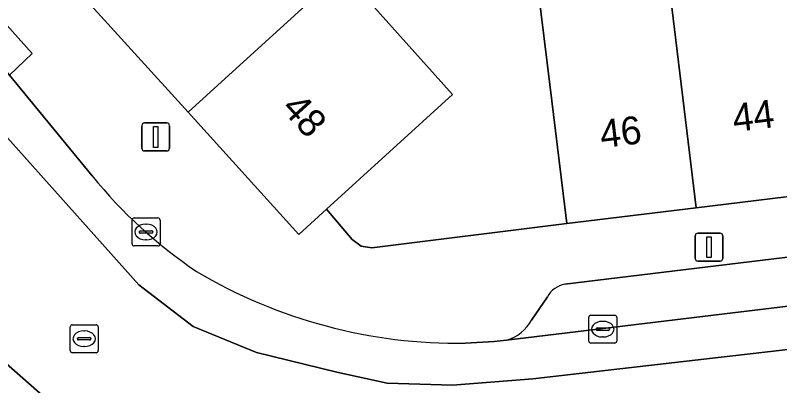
# Model space of a CAD drawing. Extents: x 162172 to 163187, y 382874 to 383685.
# Drawn here: x 162762 to 162789.35, y 383267.65 to 383280.9 of the extents above; entities that cross this region are included whole.
import ezdxf

# ---------------------------------------------------------------- set-up
doc = ezdxf.new("R2010")
doc.units = 0
for name, color, linetype in [('IMGEO_Erf', 7, 'Continuous'), ('IMGEO_Kolk', 7, 'Continuous'), ('IMGEO_Lichtmast', 7, 'Continuous'), ('IMGEO_Muur', 7, 'Continuous'), ('IMGEO_Pand', 7, 'Continuous'), ('IMGEO_Pand_nummerreeks', 7, 'Continuous'), ('IMGEO_Parkeervlak_open', 7, 'Continuous'), ('IMGEO_Rijbaan_lokaal_gesloten', 7, 'Continuous'), ('IMGEO_Rioolput', 7, 'Continuous'), ('IMGEO_Voetpad_open', 7, 'Continuous')]:
    doc.layers.add(name, color=color, linetype=linetype)

msp = doc.modelspace()

# ---------------------------------------------------------------- linework, layer by layer
at = {"layer": 'IMGEO_Erf'}
msp.add_lwpolyline([(162773.71, 383282.461), (162777.65, 383278.068), (162773.138, 383273.958), (162774.059, 383272.88), (162774.371, 383272.645), (162774.756, 383272.579), (162781.731, 383273.455), (162781.126, 383278.419), (162780.711, 383281.819)], dxfattribs=at)
at = {"layer": 'IMGEO_Kolk'}
for p, q in [((162766.255, 383273.648), (162767.107, 383273.648)), ((162766.18, 383272.722), (162766.18, 383273.574)), ((162766.668, 383273.428), (162766.693, 383273.428)), ((162767.181, 383273.574), (162767.181, 383272.722)), ((162766.439, 383273.142), (162766.439, 383273.154)), ((162766.877, 383273.105), (162766.479, 383273.105)), ((162766.482, 383273.191), (162766.88, 383273.191)), ((162766.923, 383273.154), (162766.923, 383273.142)), ((162766.691, 383272.868), (162766.666, 383272.868)), ((162767.107, 383272.648), (162766.255, 383272.648)), ((162782.52, 383269.247), (162782.52, 383270.099)), ((162782.595, 383270.173), (162783.447, 383270.173)), ((162783.521, 383270.099), (162783.521, 383269.247)), ((162783.008, 383269.953), (162783.033, 383269.953)), ((162782.779, 383269.667), (162782.779, 383269.679)), ((162783.217, 383269.63), (162782.819, 383269.63)), ((162782.822, 383269.716), (162783.22, 383269.716)), ((162783.263, 383269.679), (162783.263, 383269.667)), ((162783.031, 383269.393), (162783.006, 383269.393)), ((162783.447, 383269.173), (162782.595, 383269.173))]:
    msp.add_line(p, q, dxfattribs=at)
for points in [[(162766.255, 383273.648), (162767.107, 383273.648)], [(162766.18, 383272.722), (162766.18, 383273.574)], [(162767.181, 383273.574), (162767.181, 383272.722)], [(162767.107, 383272.648), (162766.255, 383272.648)], [(162782.52, 383269.247), (162782.52, 383270.099)], [(162782.595, 383270.173), (162783.447, 383270.173)], [(162783.521, 383270.099), (162783.521, 383269.247)], [(162783.447, 383269.173), (162782.595, 383269.173)]]:
    msp.add_lwpolyline(points, dxfattribs=at)
for centre, radius, start, end in [((162766.257, 383273.572), 0.0765, 91.552, 178.448), ((162766.257, 383273.572), 0.0765, 91.552, 178.448), ((162767.105, 383273.572), 0.0765, 1.552, 88.448), ((162767.105, 383273.572), 0.0765, 1.552, 88.448), ((162766.479, 383273.151), 0.0403, 85.8775, 175.7526), ((162766.476, 383273.141), 0.0366, 178.938, 274.7102), ((162766.88, 383273.148), 0.043, 264.8664, 352.4533), ((162766.884, 383273.153), 0.0386, 1.7309, 96.639), ((162766.257, 383272.724), 0.0765, 181.552, 268.448), ((162766.257, 383272.724), 0.0765, 181.552, 268.448), ((162767.105, 383272.724), 0.0765, 271.552, 358.448), ((162767.105, 383272.724), 0.0765, 271.552, 358.448), ((162782.597, 383270.097), 0.0765, 91.552, 178.448), ((162782.597, 383270.097), 0.0765, 91.552, 178.448), ((162783.445, 383270.097), 0.0765, 1.552, 88.448), ((162783.445, 383270.097), 0.0765, 1.552, 88.448), ((162782.819, 383269.676), 0.0403, 85.8775, 175.7526), ((162782.816, 383269.666), 0.0366, 178.938, 274.7102), ((162783.22, 383269.673), 0.043, 264.8664, 352.4533), ((162783.224, 383269.678), 0.0386, 1.7309, 96.639), ((162782.597, 383269.249), 0.0765, 181.552, 268.448), ((162782.597, 383269.249), 0.0765, 181.552, 268.448), ((162783.445, 383269.249), 0.0765, 271.552, 358.448), ((162783.445, 383269.249), 0.0765, 271.552, 358.448)]:
    msp.add_arc(centre, radius, start, end, dxfattribs=at)
for centre, major_axis, ratio, start_param, end_param in [((162766.667, 383273.148), (-0.387, 0.002), 0.722429, 4.712389, 7.853982), ((162766.692, 383273.148), (-0.39, 0.002), 0.717154, 1.570796, 4.712389), ((162783.007, 383269.673), (-0.387, 0.002), 0.722429, 4.712389, 7.853982), ((162783.032, 383269.673), (-0.39, 0.002), 0.717154, 1.570796, 4.712389)]:
    msp.add_ellipse(centre, major_axis=major_axis, ratio=ratio, start_param=start_param, end_param=end_param, dxfattribs=at)
at = {"layer": 'IMGEO_Lichtmast'}
for p, q in [((162766.53, 383276.147), (162766.53, 383276.947)), ((162766.53, 383276.947), (162766.53, 383276.147)), ((162766.63, 383277.047), (162767.42, 383277.047)), ((162767.42, 383277.047), (162766.63, 383277.047)), ((162767.52, 383276.947), (162767.52, 383276.147)), ((162767.52, 383276.147), (162767.52, 383276.947)), ((162767.42, 383276.047), (162766.63, 383276.047)), ((162766.63, 383276.047), (162767.42, 383276.047)), ((162786.426, 383273.105), (162787.216, 383273.105)), ((162787.216, 383273.105), (162786.426, 383273.105)), ((162786.326, 383272.205), (162786.326, 383273.005)), ((162786.326, 383273.005), (162786.326, 383272.205)), ((162787.316, 383273.005), (162787.316, 383272.205)), ((162787.316, 383272.205), (162787.316, 383273.005)), ((162787.216, 383272.105), (162786.426, 383272.105)), ((162786.426, 383272.105), (162787.216, 383272.105))]:
    msp.add_line(p, q, dxfattribs=at)
for points in [[(162766.95, 383276.922), (162767.1, 383276.922), (162767.1, 383276.172), (162766.95, 383276.172), (162766.95, 383276.922)], [(162786.746, 383272.98), (162786.896, 383272.98), (162786.896, 383272.23), (162786.746, 383272.23), (162786.746, 383272.98)]]:
    msp.add_lwpolyline(points, dxfattribs=at)
for centre, start, end in [((162766.63, 383276.947), 90, 180), ((162766.63, 383276.947), 90, 180), ((162767.42, 383276.947), 0, 90), ((162767.42, 383276.947), 360, 90), ((162766.63, 383276.147), 180, 270), ((162766.63, 383276.147), 180, 270), ((162767.42, 383276.147), 270, 0), ((162767.42, 383276.147), 270, 0), ((162786.426, 383273.005), 90, 180), ((162786.426, 383273.005), 90, 180), ((162787.216, 383273.005), 0, 90), ((162787.216, 383273.005), 360, 90), ((162786.426, 383272.205), 180, 270), ((162786.426, 383272.205), 180, 270), ((162787.216, 383272.205), 270, 0), ((162787.216, 383272.205), 270, 0)]:
    msp.add_arc(centre, 0.1, start, end, dxfattribs=at)
at = {"layer": 'IMGEO_Muur'}
msp.add_lwpolyline([(162781.731, 383273.455), (162774.756, 383272.579), (162774.371, 383272.645), (162774.059, 383272.88), (162773.138, 383273.958)], dxfattribs=at)
at = {"layer": 'IMGEO_Pand'}
for points in [[(162768.188, 383277.43), (162773.71, 383282.461), (162769.804, 383286.816), (162764.229, 383281.799)], [(162790.216, 383282.978), (162786.788, 383282.56), (162786.546, 383284.546), (162785.103, 383284.37), (162785.345, 383282.384), (162786.365, 383274.017), (162791.236, 383274.608)], [(162785.103, 383284.37), (162783.986, 383284.234), (162784.228, 383282.248), (162780.711, 383281.819), (162781.126, 383278.419), (162781.731, 383273.455), (162786.365, 383274.017), (162785.345, 383282.384)], [(162768.188, 383277.43), (162772.15, 383273.057), (162773.138, 383273.958), (162777.65, 383278.068), (162773.71, 383282.461)]]:
    msp.add_lwpolyline(points, close=True, dxfattribs=at)
at = {"layer": 'IMGEO_Parkeervlak_open'}
for points in [[(162846.705, 383279.159), (162781.661, 383271.28)], [(162779.577, 383269.28), (162849.496, 383277.716)], [(162781.038, 383270.833), (162780.472, 383270)]]:
    msp.add_lwpolyline(points, dxfattribs=at)
for centre, radius, start, end in [((162781.836, 383270.379), 0.918, 100.9627, 150.3558), ((162779.188, 383270.679), 1.452, 285.5222, 332.109), ((162774.962, 383280.584), 19.489, 220.2704, 245.8677)]:
    msp.add_arc(centre, radius, start, end, dxfattribs=at)
at = {"layer": 'IMGEO_Rijbaan_lokaal_gesloten'}
for points in [[(162764.755, 383275.151), (162761.794, 383278.753), (162758.744, 383282.396), (162753.002, 383289.276), (162752.368, 383290.032), (162745.317, 383298.452), (162743.62, 383300.396), (162742.822, 383301.373), (162739.115, 383305.106), (162735.31, 383308.223), (162732.129, 383310.603), (162729.77, 383312.306), (162725.719, 383314.958), (162722.831, 383316.619)], [(162902.89, 383283.254), (162860.673, 383277.644), (162837.383, 383274.682), (162792.751, 383269.305), (162780.522, 383267.902), (162777.64, 383267.669), (162775.303, 383267.747), (162773.512, 383268.136), (162770.629, 383268.838), (162768.371, 383269.773), (162766.423, 383271.253), (162759.102, 383279.436), (162751.245, 383288.934)], [(162751.245, 383288.934), (162759.102, 383279.436), (162766.423, 383271.253), (162768.371, 383269.773), (162770.629, 383268.838), (162773.512, 383268.136), (162775.303, 383267.747), (162777.64, 383267.669), (162780.522, 383267.902), (162792.751, 383269.305), (162837.383, 383274.682), (162860.673, 383277.644), (162902.89, 383283.254)], [(162918.71, 383286.762), (162915.158, 383286.298), (162910.833, 383285.724), (162910.202, 383285.636), (162867.323, 383279.879), (162864.893, 383279.559), (162852.915, 383278.136), (162849.496, 383277.716), (162779.577, 383269.28), (162779.14, 383269.227), (162778.108, 383269.171)], [(162746.988, 383284.773), (162754.973, 383275.848), (162761.671, 383268.445), (162764.865, 383265.64), (162770.006, 383263.146), (162774.835, 383262.367), (162778.262, 383262.289), (162808.407, 383266.029), (162835.747, 383269.38), (162863.477, 383272.809), (162911.477, 383279.327), (162911.844, 383279.376), (162920.076, 383280.478), (162919.326, 383285.358)], [(162927.187, 383281.43), (162920.076, 383280.478), (162911.844, 383279.376), (162911.477, 383279.327), (162863.477, 383272.809), (162835.747, 383269.38), (162808.407, 383266.029), (162778.262, 383262.289), (162774.835, 383262.367), (162770.006, 383263.146), (162764.865, 383265.64), (162761.671, 383268.445), (162754.973, 383275.848), (162746.988, 383284.773)]]:
    msp.add_lwpolyline(points, dxfattribs=at)
for centre, radius, start, end in [((162777.976, 383285.863), 17.016, 219.0167, 236.1113), ((162777.827, 383287.427), 18.258, 239.2368, 270.8818), ((162774.962, 383280.584), 19.489, 220.2704, 245.8677)]:
    msp.add_arc(centre, radius, start, end, dxfattribs=at)
at = {"layer": 'IMGEO_Rioolput'}
for p, q in [((162764.042, 383269.83), (162764.894, 383269.83)), ((162763.967, 383268.904), (162763.967, 383269.756)), ((162764.455, 383269.61), (162764.48, 383269.61)), ((162764.968, 383269.756), (162764.968, 383268.904)), ((162764.226, 383269.324), (162764.226, 383269.336)), ((162764.664, 383269.287), (162764.266, 383269.287)), ((162764.269, 383269.373), (162764.667, 383269.373)), ((162764.71, 383269.336), (162764.71, 383269.324)), ((162764.478, 383269.05), (162764.453, 383269.05)), ((162764.894, 383268.83), (162764.042, 383268.83))]:
    msp.add_line(p, q, dxfattribs=at)
for points in [[(162764.042, 383269.83), (162764.894, 383269.83)], [(162763.967, 383268.904), (162763.967, 383269.756)], [(162764.968, 383269.756), (162764.968, 383268.904)], [(162764.894, 383268.83), (162764.042, 383268.83)]]:
    msp.add_lwpolyline(points, dxfattribs=at)
for centre, radius, start, end in [((162764.044, 383269.754), 0.0765, 91.552, 178.448), ((162764.044, 383269.754), 0.0765, 91.552, 178.448), ((162764.892, 383269.754), 0.0765, 1.552, 88.448), ((162764.892, 383269.754), 0.0765, 1.552, 88.448), ((162764.266, 383269.333), 0.0403, 85.8775, 175.7526), ((162764.263, 383269.323), 0.0366, 178.938, 274.7102), ((162764.667, 383269.33), 0.043, 264.8664, 352.4533), ((162764.671, 383269.335), 0.0386, 1.7309, 96.639), ((162764.044, 383268.906), 0.0765, 181.552, 268.448), ((162764.044, 383268.906), 0.0765, 181.552, 268.448), ((162764.892, 383268.906), 0.0765, 271.552, 358.448), ((162764.892, 383268.906), 0.0765, 271.552, 358.448)]:
    msp.add_arc(centre, radius, start, end, dxfattribs=at)
for centre, major_axis, ratio, start_param, end_param in [((162764.454, 383269.33), (-0.387, 0.002), 0.722429, 4.712389, 7.853982), ((162764.479, 383269.33), (-0.39, 0.002), 0.717154, 1.570796, 4.712389)]:
    msp.add_ellipse(centre, major_axis=major_axis, ratio=ratio, start_param=start_param, end_param=end_param, dxfattribs=at)
at = {"layer": 'IMGEO_Voetpad_open'}
for points in [[(162743.62, 383300.396), (162745.317, 383298.452), (162752.368, 383290.032), (162753.002, 383289.276), (162758.744, 383282.396), (162759.486, 383283.024), (162762.611, 383279.527), (162761.794, 383278.753), (162764.755, 383275.151)], [(162843.124, 383280.9), (162838.458, 383280.334), (162833.786, 383279.767), (162829.161, 383279.207), (162824.072, 383278.589), (162819.578, 383278.044), (162814.899, 383277.477), (162810.111, 383276.896), (162805.381, 383276.323), (162800.562, 383275.739), (162795.915, 383275.175), (162791.236, 383274.608), (162786.365, 383274.017), (162781.731, 383273.455), (162774.756, 383272.579), (162774.371, 383272.645), (162774.059, 383272.88), (162773.138, 383273.958), (162772.15, 383273.057), (162768.188, 383277.43), (162764.229, 383281.799)], [(162781.661, 383271.28), (162846.705, 383279.159)], [(162780.472, 383270), (162781.038, 383270.833)], [(162778.108, 383269.171), (162779.14, 383269.227), (162779.577, 383269.28)]]:
    msp.add_lwpolyline(points, dxfattribs=at)
msp.add_lwpolyline([(162761.794, 383278.753), (162762.611, 383279.527), (162759.486, 383283.024), (162758.744, 383282.396)], close=True, dxfattribs=at)
for centre, radius, start, end in [((162777.976, 383285.863), 17.016, 219.0167, 236.1113), ((162777.827, 383287.427), 18.258, 239.2368, 270.8818), ((162781.836, 383270.379), 0.918, 100.9627, 150.3558), ((162779.188, 383270.679), 1.452, 285.5222, 332.109)]:
    msp.add_arc(centre, radius, start, end, dxfattribs=at)

# ---------------------------------------------------------------- texts
at = {"layer": 'IMGEO_Pand_nummerreeks'}
for s, rotation, p in [('48', 312.1793, (162771.484, 383277.545)), ('44', 6.9156, (162787.722, 383276.72)), ('46', 6.9156, (162782.979, 383276.144))]:
    msp.add_text(s, height=1, rotation=rotation, dxfattribs=at).set_placement(p)

doc.saveas('drawing.dxf')
